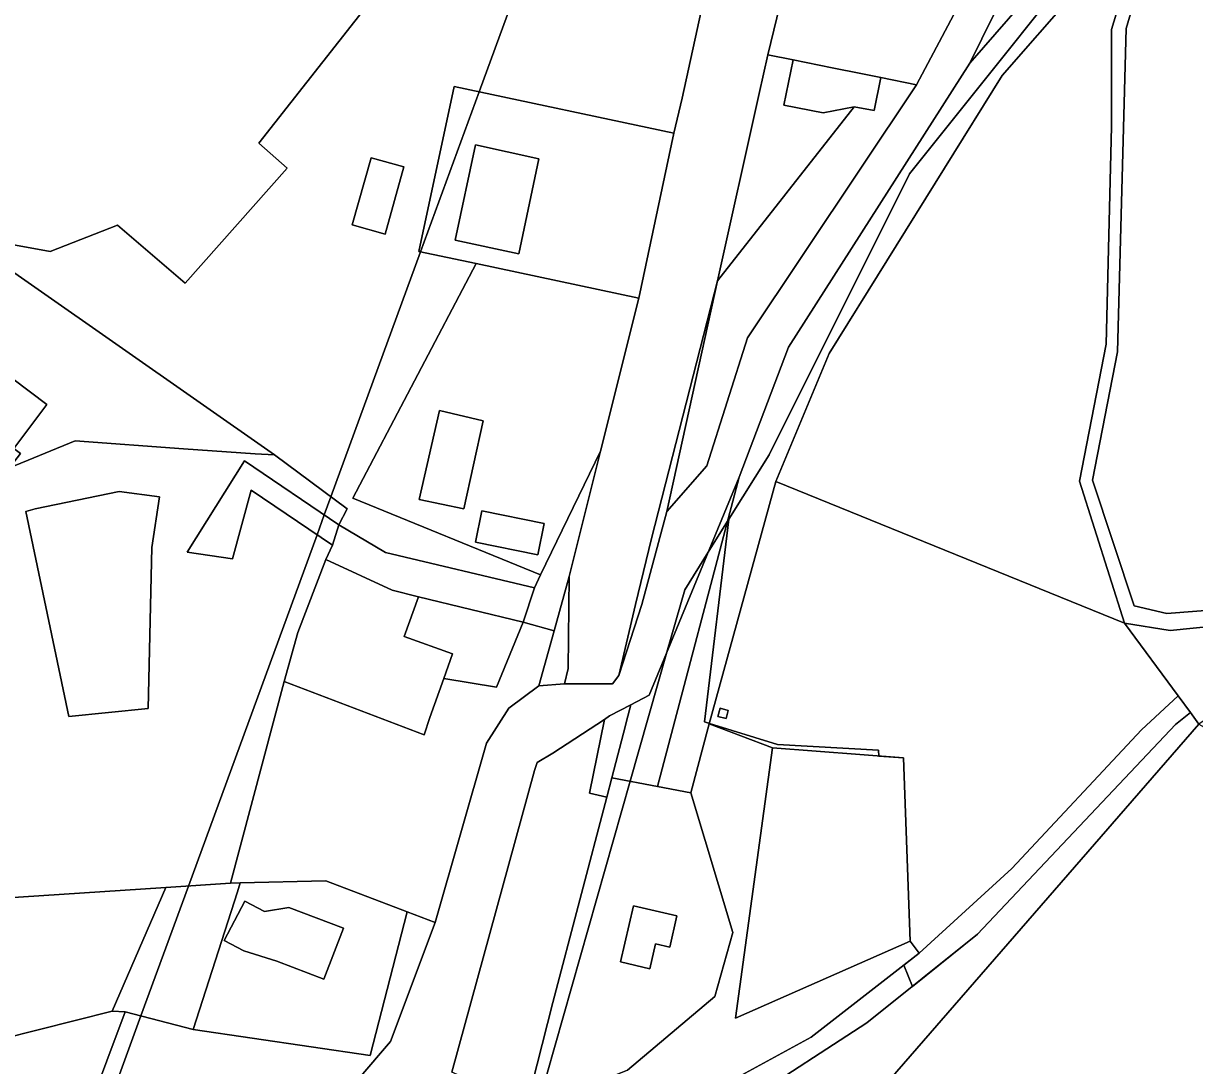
# Model space of a CAD drawing. Extents: x -477304 to -465429, y -1159113 to -1149210.
# Drawn here: x -475461.1 to -475252.8, y -1152583.6 to -1152398.2 of the extents above; entities that cross this region are included whole.
import ezdxf

# ---------------------------------------------------------------- set-up
doc = ezdxf.new("R2010")
doc.units = 0
for name, color, linetype in [('BPEJ_s', 7, 'Continuous'), ('orna_s', 7, 'Continuous'), ('ostatni_s', 7, 'Continuous'), ('PUPFL_s', 7, 'Continuous'), ('trav_porost_s', 7, 'Continuous'), ('voda_s', 7, 'Continuous'), ('zahrada_s', 7, 'Continuous')]:
    doc.layers.add(name, color=color, linetype=linetype)

msp = doc.modelspace()

# ---------------------------------------------------------------- linework, layer by layer
at = {"layer": 'BPEJ_s'}
for points in [[(-475287.5, -1152165), (-475297.82, -1152183.8), (-475301.5, -1152190.5), (-475307.99, -1152206.56), (-475312, -1152216.5), (-475326.28, -1152275.26), (-475327.19, -1152279.01), (-475329.5, -1152288.5), (-475333.12, -1152296.88), (-475338.27, -1152308.77), (-475349.79, -1152335.4), (-475350.56, -1152337.18), (-475368, -1152377.5), (-475380.04, -1152410.4), (-475390.46, -1152438.86), (-475406.41, -1152482.44), (-475407.6, -1152485.67), (-475408.89, -1152489.22), (-475431.76, -1152551.69), (-475440.21, -1152574.78), (-475444.5, -1152586.5), (-475451.42, -1152601.65), (-475455, -1152609.5), (-475465.07, -1152638.08)], [(-475465.07, -1152638.08), (-475455, -1152609.5), (-475451.42, -1152601.65), (-475444.5, -1152586.5), (-475440.21, -1152574.78), (-475431.76, -1152551.69), (-475408.89, -1152489.22), (-475407.6, -1152485.67), (-475406.41, -1152482.44), (-475390.46, -1152438.86), (-475380.04, -1152410.4), (-475368, -1152377.5), (-475350.56, -1152337.18), (-475349.79, -1152335.4), (-475338.27, -1152308.77), (-475333.12, -1152296.88), (-475329.5, -1152288.5), (-475327.19, -1152279.01), (-475326.28, -1152275.26), (-475312, -1152216.5), (-475307.99, -1152206.56), (-475301.5, -1152190.5), (-475297.82, -1152183.8)], [(-475264, -1152375.5), (-475303.5, -1152425), (-475328.5, -1152475), (-475335.64, -1152486.42), (-475335.89, -1152486.81), (-475339.31, -1152492.3), (-475343.5, -1152499), (-475346.66, -1152510.11), (-475353.17, -1152533.05), (-475369.47, -1152590.45), (-475372.55, -1152601.31), (-475378, -1152620.5), (-475384.48, -1152638.92), (-475385.59, -1152642.07), (-475389.65, -1152653.6), (-475400.33, -1152683.97), (-475402.22, -1152689.34), (-475407.14, -1152703.33), (-475421.69, -1152744.68)], [(-475241.36, -1152504.61), (-475257.18, -1152506.21), (-475265.28, -1152504.9), (-475255.74, -1152517.88), (-475253.56, -1152520.85), (-475256.23, -1152522.95), (-475291.41, -1152560.25), (-475303, -1152569.55), (-475304.54, -1152565.77), (-475301.78, -1152563.63), (-475303.39, -1152561.51), (-475304.59, -1152528.89), (-475308.95, -1152528.56), (-475309, -1152527.5), (-475327, -1152526.5), (-475339.1, -1152522.78), (-475340, -1152522.5), (-475335.64, -1152486.42), (-475328.5, -1152475), (-475303.5, -1152425), (-475264, -1152375.5)], [(-475346.66, -1152510.11), (-475343.5, -1152499), (-475339.31, -1152492.3), (-475335.89, -1152486.81), (-475335.64, -1152486.42), (-475340, -1152522.5), (-475339.1, -1152522.78), (-475327, -1152526.5), (-475309, -1152527.5), (-475308.95, -1152528.56), (-475304.59, -1152528.89), (-475303.39, -1152561.51), (-475301.78, -1152563.63), (-475304.54, -1152565.77), (-475303, -1152569.55), (-475291.41, -1152560.25), (-475256.23, -1152522.95), (-475253.56, -1152520.85), (-475255.74, -1152517.88), (-475265.28, -1152504.9), (-475257.18, -1152506.21), (-475241.36, -1152504.61)], [(-475421.69, -1152744.68), (-475407.14, -1152703.33), (-475402.22, -1152689.34), (-475400.33, -1152683.97), (-475389.65, -1152653.6), (-475385.59, -1152642.07), (-475384.48, -1152638.92), (-475378, -1152620.5), (-475372.55, -1152601.31), (-475369.47, -1152590.45), (-475353.17, -1152533.05), (-475346.66, -1152510.11)]]:
    msp.add_lwpolyline(points, dxfattribs=at)
at = {"layer": 'orna_s'}
msp.add_lwpolyline([(-475431.77, -1152613.42), (-475452.99, -1152600.71), (-475443.01, -1152574.05), (-475430.9, -1152577.22), (-475399.46, -1152581.85), (-475392.83, -1152556.3), (-475387.87, -1152558.17), (-475395.84, -1152579.34), (-475422.9, -1152611), (-475428.03, -1152615.68), (-475430.02, -1152614.48)], close=True, dxfattribs=at)
at = {"layer": 'ostatni_s'}
for points in [[(-475319.25, -1152364.75), (-475328.72, -1152403.82), (-475330.23, -1152410.72), (-475337.66, -1152444.01), (-475349.43, -1152489.85), (-475352.27, -1152501.59), (-475355.19, -1152514.25), (-475356.32, -1152515.74), (-475364.87, -1152515.73), (-475364.24, -1152513.01), (-475364.04, -1152496.65), (-475358.46, -1152474.34), (-475351.66, -1152447.13), (-475345.4, -1152417.79), (-475343.94, -1152411.53), (-475331.02, -1152352.31)], [(-475257.39, -1152373.38), (-475265.01, -1152399.16), (-475266.54, -1152456.65), (-475270.98, -1152479.5), (-475263.53, -1152501.82), (-475257.77, -1152503.2), (-475243.3, -1152502.09), (-475217.53, -1152479.71), (-475200.2, -1152471.15), (-475183.73, -1152462.64), (-475095.72, -1152444.43), (-475090.45, -1152440.85), (-475087.42, -1152428.41), (-475062.85, -1152394.35)], [(-475261.06, -1152377.8), (-475287.03, -1152407.53), (-475317.78, -1152456.94), (-475327.31, -1152479.71), (-475339.12, -1152522.84), (-475342.38, -1152535.13), (-475348.36, -1152533.98), (-475333.8, -1152478.93), (-475325.03, -1152455.81), (-475292.79, -1152405.29), (-475267.7, -1152376.49)], [(-475056.91, -1152391.86), (-475084.12, -1152429.44), (-475088.17, -1152443.1), (-475095.08, -1152448.03), (-475160.15, -1152461.72), (-475182.18, -1152465.78), (-475196.36, -1152472.32), (-475207.74, -1152477.88), (-475214.71, -1152481), (-475241.36, -1152504.61), (-475257.18, -1152506.21), (-475265.28, -1152504.9), (-475273.26, -1152479.69), (-475268.56, -1152455.28), (-475267.57, -1152416.58), (-475267.57, -1152399.3), (-475261.06, -1152377.8)]]:
    msp.add_lwpolyline(points, dxfattribs=at)
for points in [[(-475267.7, -1152376.49), (-475292.79, -1152405.29), (-475282.23, -1152383.87), (-475272.25, -1152366.66), (-475265.74, -1152352.61), (-475262.53, -1152361.67)], [(-475324.23, -1152404.73), (-475317.27, -1152406.14), (-475312.16, -1152407.17), (-475308.63, -1152407.88), (-475309.81, -1152413.76), (-475313.34, -1152413.05), (-475318.89, -1152414.17), (-475325.85, -1152412.77)], [(-475369.44, -1152422.32), (-475373.02, -1152439.21), (-475384.34, -1152436.78), (-475380.71, -1152419.82)], [(-475399.26, -1152422.15), (-475393.45, -1152423.78), (-475396.79, -1152435.72), (-475402.61, -1152434.09)], [(-475463.56, -1152477.27), (-475483.4, -1152485.08), (-475484.8, -1152485.64), (-475495.59, -1152462.53), (-475476.52, -1152459.12), (-475472.34, -1152435.92), (-475416.43, -1152474.98), (-475419.91, -1152474.79), (-475432.64, -1152473.89), (-475451.9, -1152472.52), (-475463.56, -1152477.27), (-475461.64, -1152474.72), (-475462.81, -1152473.83), (-475456.96, -1152466.04), (-475469.08, -1152456.89), (-475475.21, -1152465), (-475471.45, -1152467.83), (-475473.09, -1152470.07), (-475468.7, -1152473.42)], [(-475380.6, -1152440.96), (-475351.66, -1152447.13), (-475358.46, -1152474.34), (-475369.17, -1152496.34), (-475402.54, -1152482.7)], [(-475352.27, -1152501.59), (-475349.43, -1152489.85), (-475337.66, -1152444.01), (-475346.66, -1152485.07), (-475351.11, -1152501.62), (-475355.19, -1152514.25)], [(-475463.56, -1152477.27), (-475468.7, -1152473.42), (-475473.09, -1152470.07), (-475471.45, -1152467.83), (-475475.21, -1152465), (-475469.08, -1152456.89), (-475456.96, -1152466.04), (-475462.81, -1152473.83), (-475461.64, -1152474.72)], [(-475379.31, -1152468.91), (-475387.09, -1152467.12), (-475390.72, -1152482.92), (-475382.75, -1152484.6)], [(-475390.72, -1152482.92), (-475387.09, -1152467.12), (-475379.31, -1152468.91), (-475382.75, -1152484.6)], [(-475463.56, -1152477.27), (-475451.9, -1152472.52), (-475432.64, -1152473.89), (-475419.91, -1152474.79), (-475416.43, -1152474.98), (-475403.53, -1152484.59), (-475405, -1152487.43), (-475421.8, -1152476.07), (-475432.01, -1152492.27), (-475423.94, -1152493.46), (-475420.63, -1152481.29), (-475406.15, -1152491.07), (-475407.33, -1152493.63), (-475412.33, -1152506.59), (-475414.74, -1152515.33), (-475424.25, -1152551.2), (-475435.79, -1152551.96), (-475472.87, -1152554.39), (-475472.98, -1152538.9), (-475468.64, -1152538.9), (-475467.54, -1152522.6), (-475484.8, -1152485.64), (-475483.4, -1152485.08)], [(-475358.46, -1152474.34), (-475364.04, -1152496.65), (-475366.72, -1152506.32), (-475372.25, -1152504.78), (-475370.22, -1152498.62), (-475369.17, -1152496.34)], [(-475423.94, -1152493.46), (-475432.01, -1152492.27), (-475421.8, -1152476.07), (-475405, -1152487.43), (-475406.15, -1152491.07), (-475420.63, -1152481.29)], [(-475353.83, -1152522.39), (-475353.06, -1152519.45), (-475349.8, -1152517.74), (-475333.8, -1152478.93), (-475348.36, -1152533.98), (-475356.46, -1152532.42), (-475354.03, -1152523.14)], [(-475438.93, -1152520.1), (-475438.24, -1152491.47), (-475436.91, -1152482.47), (-475444.08, -1152481.48), (-475459.02, -1152484.59), (-475460.68, -1152485.05), (-475453.05, -1152521.56)], [(-475438.24, -1152491.47), (-475438.93, -1152520.1), (-475453.05, -1152521.56), (-475460.68, -1152485.05), (-475459.02, -1152484.59), (-475444.08, -1152481.48), (-475436.91, -1152482.47)], [(-475379.57, -1152484.93), (-475380.71, -1152490.52), (-475369.63, -1152492.77), (-475368.5, -1152487.18)], [(-475379.57, -1152484.93), (-475368.5, -1152487.18), (-475369.63, -1152492.77), (-475380.71, -1152490.52)], [(-475372.25, -1152504.78), (-475390.84, -1152500.22), (-475395.52, -1152499.07), (-475407.33, -1152493.63), (-475406.15, -1152491.07), (-475405, -1152487.43), (-475396.72, -1152492.34), (-475370.22, -1152498.62)], [(-475388.83, -1152521.69), (-475389.86, -1152524.78), (-475414.74, -1152515.33), (-475412.33, -1152506.59), (-475407.33, -1152493.63), (-475395.52, -1152499.07), (-475390.84, -1152500.22), (-475393.39, -1152507.31), (-475384.78, -1152510.4), (-475386.36, -1152514.79)], [(-475364.24, -1152513.01), (-475364.87, -1152515.73), (-475369.42, -1152516.07), (-475366.72, -1152506.32), (-475364.04, -1152496.65)], [(-475285.34, -1152548.57), (-475262.25, -1152523.9), (-475255.74, -1152517.88), (-475253.56, -1152520.85), (-475256.23, -1152522.95), (-475291.41, -1152560.25), (-475311.1, -1152576.04), (-475332.65, -1152590.02), (-475341.2, -1152592.4), (-475351.47, -1152592.55), (-475355.12, -1152593.51), (-475358.24, -1152594.73), (-475359.79, -1152593.93), (-475358.48, -1152590.93), (-475348.25, -1152588.27), (-475339.78, -1152587.54), (-475336.01, -1152586.77), (-475321, -1152578.56), (-475301.78, -1152563.63)], [(-475353.06, -1152519.45), (-475353.83, -1152522.39), (-475354.03, -1152523.14), (-475356.46, -1152532.42), (-475357.37, -1152535.88), (-475360.41, -1152535.15), (-475357.74, -1152522.07), (-475356.85, -1152521.43)], [(-475337.2, -1152520.07), (-475335.75, -1152520.45), (-475336.13, -1152521.9), (-475337.58, -1152521.52)], [(-475357.74, -1152522.07), (-475360.41, -1152535.15), (-475357.37, -1152535.88), (-475366.93, -1152572.39), (-475371.66, -1152590.85), (-475381.94, -1152586.11), (-475384.89, -1152584.8), (-475370.2, -1152531.15), (-475369.76, -1152529.72), (-475366.92, -1152528.03)], [(-475445.3, -1152573.97), (-475435.79, -1152551.96), (-475424.25, -1152551.2), (-475422.55, -1152551.15), (-475423.05, -1152552.7), (-475430.9, -1152577.22), (-475443.01, -1152574.05)], [(-475421.72, -1152554.37), (-475418.23, -1152556.21), (-475413.88, -1152555.48), (-475404.18, -1152559.21), (-475407.66, -1152568.27), (-475416.06, -1152565.04), (-475421.91, -1152563.23), (-475425.41, -1152561.4)], [(-475344.89, -1152557.01), (-475346.17, -1152562.56), (-475348.68, -1152561.99), (-475349.7, -1152566.39), (-475354.89, -1152565.2), (-475352.6, -1152555.24)]]:
    msp.add_lwpolyline(points, close=True, dxfattribs=at)
at = {"layer": 'PUPFL_s'}
for points in [[(-475200.2, -1152471.15), (-475217.53, -1152479.71), (-475243.3, -1152502.09), (-475257.77, -1152503.2), (-475263.53, -1152501.82), (-475270.98, -1152479.5), (-475266.54, -1152456.65), (-475265.01, -1152399.16), (-475257.39, -1152373.38), (-475254.11, -1152375.2), (-475246.57, -1152379.4), (-475214.87, -1152352.43), (-475234.67, -1152335.22), (-475247.26, -1152328.87), (-475246.29, -1152325.1), (-475217.95, -1152336.44), (-475196.2, -1152331.83), (-475102.65, -1152386.29), (-475105.88, -1152419.85), (-475183.73, -1152462.64)], [(-475265.28, -1152504.9), (-475327.31, -1152479.71), (-475317.78, -1152456.94), (-475287.03, -1152407.53), (-475261.06, -1152377.8), (-475267.57, -1152399.3), (-475267.57, -1152416.58), (-475268.56, -1152455.28), (-475273.26, -1152479.69)], [(-475327.31, -1152479.71), (-475265.28, -1152504.9), (-475255.74, -1152517.88), (-475262.25, -1152523.9), (-475285.34, -1152548.57), (-475301.78, -1152563.63), (-475303.39, -1152561.51), (-475304.59, -1152528.89), (-475327.9, -1152527.1), (-475339.12, -1152522.84)], [(-475335.75, -1152520.45), (-475337.2, -1152520.07), (-475337.58, -1152521.52), (-475336.13, -1152521.9)]]:
    msp.add_lwpolyline(points, close=True, dxfattribs=at)
at = {"layer": 'trav_porost_s'}
for points in [[(-475525.6, -1152286.46), (-475442.32, -1152322.79), (-475409.64, -1152317.62), (-475407.45, -1152317.3), (-475389.61, -1152332.9), (-475378.84, -1152334.76), (-475370, -1152347.36), (-475366.48, -1152361.49), (-475376.62, -1152374.68), (-475381.58, -1152371.61), (-475419.26, -1152419.52), (-475414.17, -1152423.99), (-475432.31, -1152444.45), (-475444.35, -1152434.14), (-475456.35, -1152438.81), (-475472.34, -1152435.92)], [(-475331.02, -1152352.31), (-475343.94, -1152411.53), (-475345.4, -1152417.79), (-475384.52, -1152409.45), (-475390.78, -1152438.79), (-475380.6, -1152440.96), (-475402.54, -1152482.7), (-475369.17, -1152496.34), (-475370.22, -1152498.62), (-475396.72, -1152492.34), (-475405, -1152487.43), (-475403.53, -1152484.59), (-475416.43, -1152474.98), (-475472.34, -1152435.92), (-475456.35, -1152438.81), (-475444.35, -1152434.14), (-475432.31, -1152444.45), (-475414.17, -1152423.99), (-475419.26, -1152419.52), (-475381.58, -1152371.61)]]:
    msp.add_lwpolyline(points, dxfattribs=at)
for points in [[(-475304.63, -1152378.54), (-475288.57, -1152383.33), (-475302.26, -1152409.16), (-475308.63, -1152407.88), (-475312.16, -1152407.17), (-475317.27, -1152406.14), (-475324.23, -1152404.73), (-475328.72, -1152403.82), (-475319.25, -1152364.75)], [(-475390.78, -1152438.79), (-475384.52, -1152409.45), (-475345.4, -1152417.79), (-475351.66, -1152447.13), (-475380.6, -1152440.96)], [(-475384.34, -1152436.78), (-475373.02, -1152439.21), (-475369.44, -1152422.32), (-475380.71, -1152419.82)], [(-475402.61, -1152434.09), (-475396.79, -1152435.72), (-475393.45, -1152423.78), (-475399.26, -1152422.15)], [(-475196.36, -1152472.32), (-475182.18, -1152465.78), (-475160.15, -1152461.72), (-475179.29, -1152470.73), (-475202.32, -1152488.64), (-475252.07, -1152522.88), (-475253.56, -1152520.85), (-475255.74, -1152517.88), (-475265.28, -1152504.9), (-475257.18, -1152506.21), (-475241.36, -1152504.61), (-475214.71, -1152481), (-475207.74, -1152477.88)], [(-475384.78, -1152510.4), (-475393.39, -1152507.31), (-475390.84, -1152500.22), (-475372.25, -1152504.78), (-475376.96, -1152516.33), (-475386.36, -1152514.79)], [(-475392.83, -1152556.3), (-475407.3, -1152550.74), (-475422.55, -1152551.15), (-475424.25, -1152551.2), (-475414.74, -1152515.33), (-475389.86, -1152524.78), (-475388.83, -1152521.69), (-475386.36, -1152514.79), (-475376.96, -1152516.33), (-475372.25, -1152504.78), (-475366.72, -1152506.32), (-475369.42, -1152516.07), (-475374.76, -1152520.03), (-475378.75, -1152526.25), (-475387.87, -1152558.17)], [(-475295.27, -1152613.03), (-475257.72, -1152619.61), (-475235.33, -1152618.28), (-475234.69, -1152614.43), (-475216.68, -1152617.41), (-475194.13, -1152605.29), (-475209.63, -1152638.17), (-475310.83, -1152643.26), (-475317.17, -1152621.14), (-475331.97, -1152608.4), (-475358.24, -1152594.73), (-475355.12, -1152593.51), (-475351.47, -1152592.55), (-475341.2, -1152592.4), (-475332.65, -1152590.02), (-475311.1, -1152576.04), (-475291.41, -1152560.25), (-475256.23, -1152522.95), (-475253.56, -1152520.85), (-475252.07, -1152522.88), (-475314.07, -1152594.24)], [(-475338.15, -1152571.35), (-475334.94, -1152559.97), (-475342.38, -1152535.13), (-475339.12, -1152522.84), (-475327.9, -1152527.1), (-475334.48, -1152575.2), (-475303.39, -1152561.51), (-475301.78, -1152563.63), (-475321, -1152578.56), (-475336.01, -1152586.77), (-475339.78, -1152587.54), (-475348.25, -1152588.27), (-475358.48, -1152590.93), (-475356.07, -1152585.41), (-475353.68, -1152584.42)], [(-475152.94, -1152588.77), (-475179.45, -1152587.19), (-475194.13, -1152605.29), (-475216.68, -1152617.41), (-475234.69, -1152614.43), (-475235.33, -1152618.28), (-475257.72, -1152619.61), (-475295.27, -1152613.03), (-475314.07, -1152594.24), (-475252.07, -1152522.88), (-475224.02, -1152538.6), (-475150.41, -1152552.98), (-475148.4, -1152554.66)], [(-475327.9, -1152527.1), (-475304.59, -1152528.89), (-475303.39, -1152561.51), (-475334.48, -1152575.2)], [(-475342.38, -1152535.13), (-475334.94, -1152559.97), (-475338.15, -1152571.35), (-475353.68, -1152584.42), (-475356.07, -1152585.41), (-475367.25, -1152590.05), (-475371.66, -1152590.85), (-475366.93, -1152572.39), (-475357.37, -1152535.88), (-475356.46, -1152532.42), (-475348.36, -1152533.98)], [(-475392.83, -1152556.3), (-475399.46, -1152581.85), (-475430.9, -1152577.22), (-475423.05, -1152552.7), (-475422.55, -1152551.15), (-475407.3, -1152550.74)], [(-475445.3, -1152573.97), (-475465.09, -1152578.92), (-475468.2, -1152579.7), (-475480.19, -1152579.81), (-475492.42, -1152575.77), (-475486.17, -1152555.23), (-475472.87, -1152554.39), (-475435.79, -1152551.96)], [(-475404.18, -1152559.21), (-475413.88, -1152555.48), (-475418.23, -1152556.21), (-475421.72, -1152554.37), (-475425.41, -1152561.4), (-475421.91, -1152563.23), (-475416.06, -1152565.04), (-475407.66, -1152568.27)], [(-475349.7, -1152566.39), (-475348.68, -1152561.99), (-475346.17, -1152562.56), (-475344.89, -1152557.01), (-475352.6, -1152555.24), (-475354.89, -1152565.2)], [(-475472.83, -1152590.17), (-475465.09, -1152578.92), (-475445.3, -1152573.97), (-475443.01, -1152574.05), (-475452.99, -1152600.71), (-475465.22, -1152615.25), (-475468.06, -1152637.12), (-475468.27, -1152638.75), (-475471, -1152647.29), (-475473.07, -1152646.63), (-475477.57, -1152611.05)]]:
    msp.add_lwpolyline(points, close=True, dxfattribs=at)
at = {"layer": 'voda_s'}
for points in [[(-475422.9, -1152611), (-475395.84, -1152579.34), (-475387.87, -1152558.17), (-475378.75, -1152526.25), (-475374.76, -1152520.03), (-475369.42, -1152516.07), (-475364.87, -1152515.73), (-475356.32, -1152515.74), (-475355.19, -1152514.25), (-475351.11, -1152501.62), (-475346.66, -1152485.07), (-475339.58, -1152476.94), (-475332.35, -1152454.16), (-475302.26, -1152409.16), (-475288.57, -1152383.33)], [(-475282.23, -1152383.87), (-475292.79, -1152405.29), (-475325.03, -1152455.81), (-475333.8, -1152478.93), (-475349.8, -1152517.74), (-475353.06, -1152519.45), (-475356.85, -1152521.43), (-475357.74, -1152522.07), (-475366.92, -1152528.03), (-475369.76, -1152529.72), (-475370.2, -1152531.15), (-475384.89, -1152584.8)]]:
    msp.add_lwpolyline(points, dxfattribs=at)
at = {"layer": 'zahrada_s'}
for points in [[(-475337.66, -1152444.01), (-475330.23, -1152410.72), (-475328.72, -1152403.82), (-475324.23, -1152404.73), (-475325.85, -1152412.77), (-475318.89, -1152414.17), (-475313.34, -1152413.05)], [(-475309.81, -1152413.76), (-475308.63, -1152407.88), (-475302.26, -1152409.16), (-475332.35, -1152454.16), (-475339.58, -1152476.94), (-475346.66, -1152485.07), (-475337.66, -1152444.01), (-475313.34, -1152413.05)]]:
    msp.add_lwpolyline(points, close=True, dxfattribs=at)

doc.saveas('drawing.dxf')
